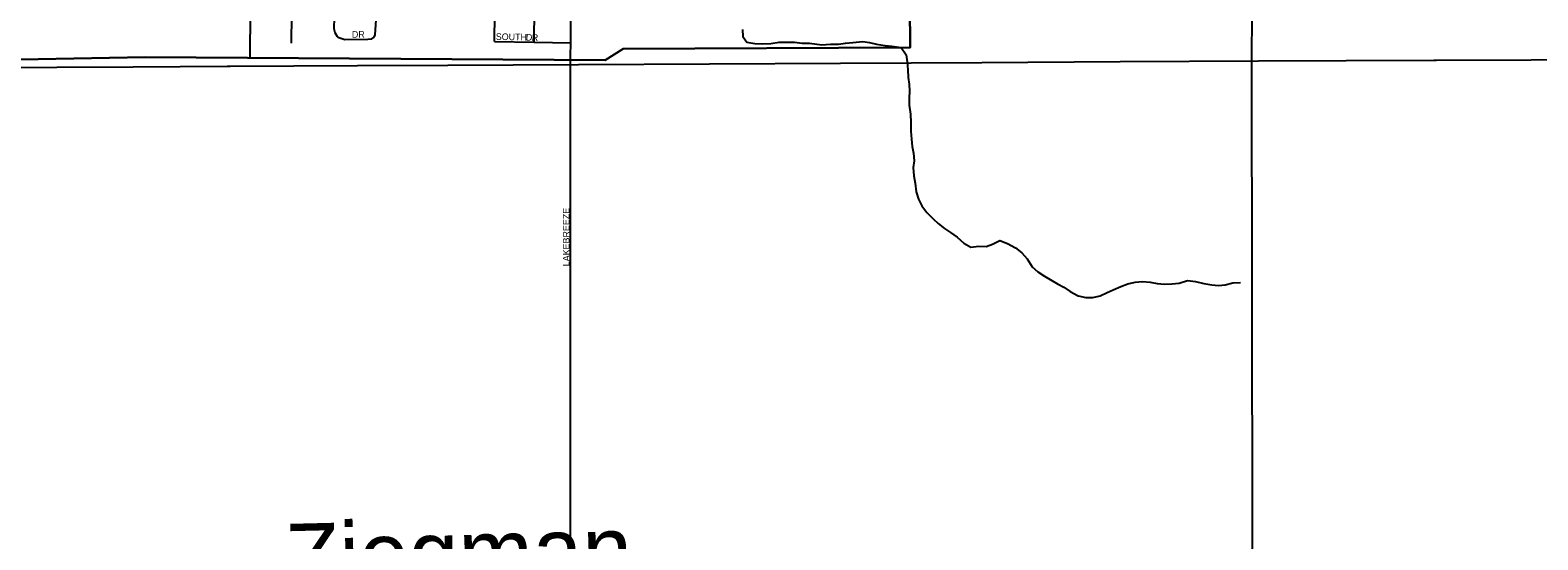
# Model space of a CAD drawing. Extents: x 1857828 to 2277390, y 930619 to 1324581.
# Drawn here: x 2070415 to 2081727, y 1263951 to 1267776 of the extents above; entities that cross this region are included whole.
import ezdxf

# ---------------------------------------------------------------- set-up
doc = ezdxf.new("R2010")
doc.units = 0
for name, color, linetype in [('GM_X_City_Street', 7, 'Continuous'), ('GM_X_City_Street_Text', 7, 'Continuous'), ('GM_X_Corporation', 7, 'Continuous'), ('GM_X_Minor_Lake', 7, 'Continuous'), ('GM_X_Minor_River_Text', 7, 'Continuous'), ('GM_X_Rail_Line', 7, 'Continuous')]:
    doc.layers.add(name, color=color, linetype=linetype)

msp = doc.modelspace()

# ---------------------------------------------------------------- linework, layer by layer
at = {"layer": 'GM_X_City_Street'}
for points in [[(2077017, 1267645), (2077019, 1268094), (2077020, 1268381), (2077021, 1268651), (2077022, 1268930), (2077020, 1269800), (2077020, 1269828), (2077022, 1270767), (2077024, 1271757), (2077025, 1271913)], [(2074469, 1267580), (2074471, 1267681), (2074475, 1268106), (2074478, 1268391), (2074482, 1268676), (2074484, 1268938), (2074494, 1269825), (2074510, 1270808), (2074516, 1271165), (2074521, 1271462)], [(2074197, 1267685), (2074208, 1268941), (2074216, 1269828), (2074225, 1270805)], [(2072065, 1267568), (2072077, 1268977), (2072084, 1269868), (2072089, 1270460)], [(2072722, 1267725), (2072704, 1267755), (2072696, 1267787), (2072698, 1267871), (2072720, 1268964), (2072739, 1269848), (2072742, 1270026), (2072751, 1270092), (2072766, 1270136), (2072778, 1270162), (2072807, 1270183), (2072906, 1270226)], [(2072997, 1267723), (2073003, 1267741), (2073011, 1267853), (2073034, 1268953), (2073050, 1269840), (2073055, 1270097), (2073057, 1270148), (2073050, 1270182), (2073036, 1270212), (2073012, 1270234), (2072976, 1270239), (2072906, 1270226)], [(2072376, 1267679), (2072392, 1268970), (2072392, 1268986), (2072392, 1269020)], [(2073898, 1267690), (2073914, 1268944), (2073914, 1268961), (2073914, 1268966)], [(2079581, 1267573), (2079584, 1267883), (2079584, 1267889)], [(2072722, 1267725), (2072732, 1267720), (2072776, 1267706), (2072948, 1267709), (2072978, 1267711), (2072997, 1267723)], [(2073898, 1267690), (2074197, 1267685), (2074471, 1267681)], [(2074469, 1267528), (2074469, 1267579), (2074469, 1267580)], [(2079588, 1262210), (2079581, 1267565), (2079581, 1267573)], [(2074469, 1261158), (2074469, 1267527), (2074469, 1267528)]]:
    msp.add_lwpolyline(points, dxfattribs=at)
at = {"layer": 'GM_X_Corporation'}
for points in [[(2069430, 1259754), (2069655, 1266118), (2069669, 1267544), (2071277, 1267573), (2074729, 1267551), (2074865, 1267636), (2077017, 1267645), (2077008, 1268911), (2082157, 1268842), (2082138, 1271519), (2087118, 1271462), (2087103, 1267527), (2087019, 1245699)], [(2082157, 1268842), (2077008, 1268911), (2077017, 1267645), (2074865, 1267636), (2074729, 1267551), (2071277, 1267573), (2069669, 1267544)]]:
    msp.add_lwpolyline(points, dxfattribs=at)
at = {"layer": 'GM_X_Minor_Lake'}
for points in [[(2075759, 1267781), (2075763, 1267729), (2075792, 1267685), (2075852, 1267675), (2075909, 1267674), (2075971, 1267677), (2076035, 1267686), (2076091, 1267686), (2076150, 1267685), (2076208, 1267679), (2076262, 1267678), (2076355, 1267667), (2076421, 1267670), (2076479, 1267672), (2076532, 1267679), (2076588, 1267684), (2076662, 1267690), (2076712, 1267683), (2076765, 1267670), (2076829, 1267660), (2076879, 1267657)], [(2076879, 1267657), (2076950, 1267645), (2076987, 1267590), (2076995, 1267539), (2077000, 1267479), (2077003, 1267421), (2077009, 1267371), (2077012, 1267319), (2077011, 1267266), (2077009, 1267212), (2077020, 1267146), (2077023, 1267084), (2077022, 1267017), (2077028, 1266959), (2077033, 1266903), (2077042, 1266853), (2077048, 1266796), (2077039, 1266746), (2077046, 1266684), (2077055, 1266628), (2077063, 1266563), (2077080, 1266507), (2077105, 1266457), (2077142, 1266408), (2077190, 1266360), (2077227, 1266324), (2077274, 1266288), (2077320, 1266257), (2077371, 1266223), (2077420, 1266177), (2077472, 1266148), (2077532, 1266155), (2077587, 1266153), (2077635, 1266170), (2077689, 1266197), (2077747, 1266175), (2077808, 1266142), (2077856, 1266104), (2077895, 1266060), (2077934, 1266000), (2077975, 1265963), (2078025, 1265931), (2078080, 1265897), (2078124, 1265872), (2078171, 1265846), (2078218, 1265815), (2078278, 1265781), (2078335, 1265770), (2078387, 1265770), (2078443, 1265783), (2078495, 1265806), (2078541, 1265826), (2078599, 1265851), (2078651, 1265872), (2078705, 1265886), (2078761, 1265891), (2078818, 1265884), (2078870, 1265876), (2078926, 1265871), (2078980, 1265873), (2079035, 1265878), (2079099, 1265897), (2079157, 1265891), (2079220, 1265874), (2079280, 1265865), (2079330, 1265861), (2079382, 1265864), (2079438, 1265880), (2079497, 1265883)]]:
    msp.add_lwpolyline(points, dxfattribs=at)
at = {"layer": 'GM_X_Rail_Line'}
for points in [[(2080967, 1267551), (2081676, 1267554), (2082360, 1267557)], [(2061268, 1263799), (2061874, 1264108), (2062265, 1264308), (2063508, 1264941), (2064673, 1265535), (2066703, 1266571), (2067943, 1267201), (2068072, 1267259), (2068176, 1267301), (2068280, 1267339), (2068377, 1267371), (2068477, 1267401), (2068572, 1267423), (2068668, 1267443), (2068770, 1267460), (2068866, 1267473), (2068965, 1267483), (2069065, 1267490), (2069303, 1267493), (2069682, 1267497), (2070041, 1267497), (2071188, 1267502), (2071894, 1267506)], [(2071894, 1267506), (2071917, 1267506)], [(2071917, 1267506), (2072871, 1267510), (2073548, 1267513), (2074528, 1267518), (2076494, 1267529), (2077554, 1267534), (2078592, 1267541), (2079630, 1267545), (2080947, 1267551)], [(2080947, 1267551), (2080967, 1267551)]]:
    msp.add_lwpolyline(points, dxfattribs=at)

# ---------------------------------------------------------------- texts
at = {"layer": 'GM_X_City_Street_Text'}
for s, rotation, p in [('DR', 0, (2072829, 1267719)), ('SOUTH', 358.7553, (2073908, 1267703)), ('D', 356.4128, (2074133, 1267699)), ('R', 357.7938, (2074178, 1267696)), ('LAKEBREEZE', 90, (2074462, 1266004))]:
    msp.add_text(s, height=50, rotation=rotation, dxfattribs=at).set_placement(p)
at = {"layer": 'GM_X_Minor_River_Text'}
msp.add_text('Ziegman', height=500.3, rotation=1.3813, dxfattribs=at).set_placement((2072334, 1263570))

doc.saveas('drawing.dxf')
